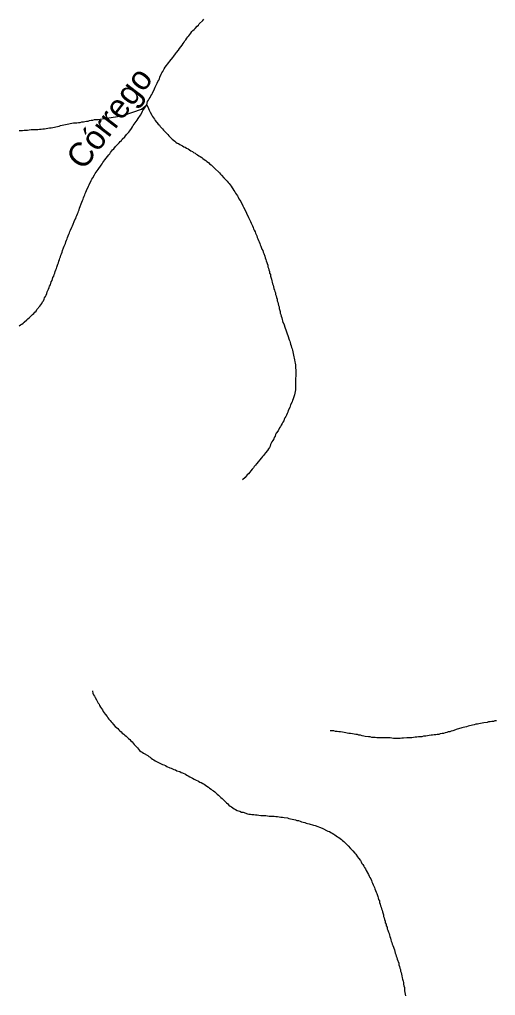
# Model space of a CAD drawing. Extents: x 652.3 to 678, y 7316.9 to 7344.9.
# Drawn here: x 670.225 to 671.809, y 7338.278 to 7341.527 of the extents above; entities that cross this region are included whole.
import ezdxf
from ezdxf.enums import TextEntityAlignment as Align

# ---------------------------------------------------------------- set-up
doc = ezdxf.new("R2010")
doc.units = 0
doc.header["$LTSCALE"] = 0.032
doc.layers.add('61', color=7, linetype='Continuous')
doc.layers.add('7', color=7, linetype='Continuous', lineweight=25)

msp = doc.modelspace()

# ---------------------------------------------------------------- linework, layer by layer
at = {"layer": '7'}
msp.add_line((670.6304, 7341.2285), (670.6479, 7341.2428), dxfattribs=at)
for points in [[(670.6558, 7341.2627), (670.659, 7341.2675), (670.6614, 7341.2722), (670.6646, 7341.277), (670.667, 7341.2818), (670.6741, 7341.2961), (670.6765, 7341.3009), (670.6781, 7341.3056), (670.6829, 7341.3152), (670.6845, 7341.32), (670.6877, 7341.3247), (670.6901, 7341.3295), (670.6916, 7341.3351), (670.6964, 7341.3446), (670.698, 7341.3494), (670.7012, 7341.3534), (670.7036, 7341.3582), (670.706, 7341.3629), (670.7092, 7341.3677), (670.7219, 7341.3836), (670.7251, 7341.3884), (670.7346, 7341.4003), (670.7378, 7341.4043), (670.7442, 7341.4123), (670.7473, 7341.417), (670.7537, 7341.425), (670.7569, 7341.4298), (670.7664, 7341.4417), (670.7688, 7341.4465), (670.772, 7341.4513), (670.7752, 7341.4552), (670.7784, 7341.4592), (670.7816, 7341.464), (670.7847, 7341.4688), (670.7879, 7341.4727), (670.7911, 7341.4767), (670.7943, 7341.4815), (670.7975, 7341.4863), (670.8015, 7341.4902), (670.8054, 7341.4934), (670.8094, 7341.4966), (670.8158, 7341.5046), (670.8198, 7341.5077), (670.8229, 7341.5117), (670.8349, 7341.5237), (670.8381, 7341.5276)], [(670.6479, 7341.2428), (670.6503, 7341.2539), (670.6535, 7341.2579), (670.6558, 7341.2627)], [(670.223, 7341.1569), (670.2286, 7341.1569), (670.2341, 7341.1576), (670.2397, 7341.1584), (670.2453, 7341.1584), (670.2508, 7341.1584), (670.2572, 7341.1592), (670.2628, 7341.16), (670.2683, 7341.16), (670.2739, 7341.16), (670.2795, 7341.16), (670.2858, 7341.1608), (670.2914, 7341.1616), (670.297, 7341.1616), (670.3018, 7341.1632), (670.3073, 7341.1632), (670.3129, 7341.164), (670.3185, 7341.1648), (670.324, 7341.1656), (670.3296, 7341.1664), (670.3352, 7341.1672), (670.3408, 7341.168), (670.3455, 7341.1696), (670.3511, 7341.1704), (670.3567, 7341.172), (670.3614, 7341.1736), (670.3662, 7341.1752), (670.3718, 7341.1759), (670.3774, 7341.1775), (670.3829, 7341.1783), (670.3885, 7341.1791), (670.3933, 7341.1807), (670.3988, 7341.1815), (670.4044, 7341.1823), (670.41, 7341.1823), (670.4155, 7341.1823), (670.4211, 7341.1839), (670.4267, 7341.1839), (670.4315, 7341.1855), (670.437, 7341.1855), (670.4418, 7341.1871), (670.4474, 7341.1879), (670.4529, 7341.1887), (670.4577, 7341.1903), (670.4633, 7341.1911), (670.4689, 7341.1919), (670.4736, 7341.1935), (670.4848, 7341.1942), (670.5588, 7341.2046), (670.5691, 7341.207), (670.6304, 7341.2285)], [(670.371, 7340.767), (670.3734, 7340.7717), (670.375, 7340.7765), (670.3774, 7340.7813), (670.3789, 7340.7869), (670.3805, 7340.7916), (670.3829, 7340.7964), (670.3845, 7340.8012), (670.3869, 7340.806), (670.3885, 7340.8115), (670.3909, 7340.8163), (670.3925, 7340.8211), (670.3941, 7340.8258), (670.3988, 7340.8354), (670.4012, 7340.8402), (670.4036, 7340.8449), (670.4068, 7340.8545), (670.4092, 7340.8593), (670.4116, 7340.864), (670.4132, 7340.8696), (670.4155, 7340.8744), (670.4171, 7340.8792), (670.4195, 7340.8839), (670.4211, 7340.8887), (670.4227, 7340.8935), (670.4243, 7340.899), (670.4267, 7340.9038), (670.4299, 7340.9134), (670.4323, 7340.9181), (670.4338, 7340.9237), (670.4362, 7340.9285), (670.4378, 7340.9333), (670.4394, 7340.938), (670.4418, 7340.9428), (670.4434, 7340.9476), (670.4458, 7340.9524), (670.4474, 7340.9571), (670.4545, 7340.9715), (670.4561, 7340.9762), (670.4633, 7340.9906), (670.4657, 7340.9953), (670.4689, 7341.0001), (670.4736, 7341.0096), (670.4768, 7341.0136), (670.48, 7341.0184), (670.4832, 7341.0224), (670.4864, 7341.0272), (670.4959, 7341.0415), (670.4991, 7341.0463), (670.5023, 7341.051), (670.5055, 7341.055), (670.5086, 7341.0598), (670.5214, 7341.0757), (670.5246, 7341.0797), (670.5277, 7341.0844), (670.5309, 7341.0884), (670.5341, 7341.0924), (670.5381, 7341.0964), (670.5444, 7341.1043), (670.5564, 7341.1163), (670.5596, 7341.121), (670.5635, 7341.1242), (670.5667, 7341.1282), (670.5747, 7341.1362), (670.581, 7341.1441), (670.585, 7341.1481), (670.5882, 7341.1521), (670.5914, 7341.1561), (670.5978, 7341.164), (670.6001, 7341.1688), (670.6033, 7341.1736), (670.6097, 7341.1831), (670.6129, 7341.1871), (670.6161, 7341.1919), (670.6192, 7341.1966), (670.6272, 7341.2086), (670.6312, 7341.2165), (670.6336, 7341.2213), (670.6354, 7341.224)], [(670.6354, 7341.224), (670.6479, 7341.2428), (670.6479, 7341.2428)], [(670.6479, 7341.2428), (670.6535, 7341.2301), (670.6558, 7341.2253), (670.659, 7341.2181), (670.6646, 7341.2086), (670.667, 7341.2038), (670.6702, 7341.199), (670.6733, 7341.195), (670.6765, 7341.1903), (670.6861, 7341.1783), (670.6901, 7341.1744), (670.6932, 7341.1704), (670.6972, 7341.1664), (670.7004, 7341.1624), (670.7036, 7341.1584), (670.7076, 7341.1553), (670.7107, 7341.1513), (670.7187, 7341.1433), (670.7219, 7341.1393), (670.7259, 7341.1354), (670.729, 7341.1314), (670.733, 7341.1282)], [(670.733, 7341.1282), (670.737, 7341.125), (670.741, 7341.1218), (670.745, 7341.1187), (670.7489, 7341.1155), (670.7537, 7341.1139), (670.7577, 7341.1107), (670.7672, 7341.1059), (670.7712, 7341.1027), (670.776, 7341.1012), (670.7808, 7341.098), (670.7855, 7341.0956), (670.7903, 7341.0924), (670.7951, 7341.09), (670.7999, 7341.0868), (670.8038, 7341.0836), (670.8086, 7341.0821), (670.8126, 7341.0789), (670.8166, 7341.0757), (670.8213, 7341.0733), (670.8261, 7341.0701), (670.8309, 7341.0669), (670.8349, 7341.0638), (670.8396, 7341.0606), (670.8444, 7341.0574), (670.8484, 7341.0534), (670.8532, 7341.0502), (670.8572, 7341.0463), (670.8619, 7341.0431), (670.8699, 7341.0351), (670.8739, 7341.0319), (670.8898, 7341.016), (670.8938, 7341.012), (670.8969, 7341.0081), (670.9049, 7341.0001), (670.9081, 7340.9961), (670.9121, 7340.9921), (670.9152, 7340.9882), (670.9192, 7340.9842), (670.9224, 7340.9802), (670.9256, 7340.9762), (670.9288, 7340.9715), (670.9383, 7340.9571), (670.9415, 7340.9532), (670.9439, 7340.9484), (670.9463, 7340.9436), (670.9495, 7340.9396), (670.9518, 7340.9349), (670.955, 7340.9301), (670.9574, 7340.9253), (670.9606, 7340.9205), (670.9678, 7340.9062), (670.9701, 7340.9014), (670.9773, 7340.8871), (670.9797, 7340.8823), (670.9868, 7340.868), (670.9892, 7340.8632), (670.9916, 7340.8585), (670.9932, 7340.8537), (670.9956, 7340.8489), (670.9972, 7340.8441), (670.9996, 7340.8394), (671.002, 7340.8346), (671.0036, 7340.8298), (671.0059, 7340.825), (671.0083, 7340.8203), (671.0099, 7340.8155), (671.0123, 7340.8107), (671.0139, 7340.806), (671.0155, 7340.8012), (671.0179, 7340.7964), (671.0195, 7340.7908), (671.0219, 7340.7861), (671.0242, 7340.7813), (671.0258, 7340.7765), (671.0282, 7340.7717), (671.0314, 7340.7622), (671.0338, 7340.7574), (671.0354, 7340.7526), (671.0378, 7340.7479), (671.041, 7340.7383), (671.0425, 7340.7335), (671.0441, 7340.728), (671.0457, 7340.7232), (671.0505, 7340.7089), (671.0513, 7340.7033), (671.0537, 7340.6985), (671.0545, 7340.693), (671.0561, 7340.6882), (671.0569, 7340.6826), (671.0593, 7340.6778), (671.0601, 7340.6723), (671.0632, 7340.6627), (671.064, 7340.6572), (671.0656, 7340.6524), (671.0664, 7340.6468), (671.0688, 7340.642), (671.0696, 7340.6365), (671.0712, 7340.6317), (671.0728, 7340.6261), (671.0744, 7340.6214)], [(670.2238, 7340.5068), (670.2278, 7340.51), (670.2325, 7340.5123), (670.2365, 7340.5155), (670.2405, 7340.5187), (670.2485, 7340.5267), (670.2524, 7340.5298), (670.2564, 7340.533), (670.2644, 7340.541), (670.2683, 7340.545), (670.2723, 7340.5481), (670.2755, 7340.5521), (670.2795, 7340.5561), (670.2827, 7340.5609), (670.2922, 7340.5728), (670.2954, 7340.5768), (670.2986, 7340.5816), (670.301, 7340.5863), (670.3041, 7340.5903), (670.3065, 7340.5951), (670.3081, 7340.5999), (670.3105, 7340.6046), (670.3137, 7340.6094), (670.3153, 7340.615), (670.3169, 7340.6198), (670.3193, 7340.6245), (670.3209, 7340.6293), (670.3232, 7340.6341), (670.3248, 7340.6389), (670.3272, 7340.6436), (670.3304, 7340.6532), (670.3328, 7340.658), (670.336, 7340.6675), (670.3384, 7340.6723), (670.34, 7340.6778), (670.3423, 7340.6826), (670.3431, 7340.6882), (670.3455, 7340.693), (670.3471, 7340.6977), (670.3487, 7340.7025), (670.3519, 7340.7121), (670.3543, 7340.7168), (670.3559, 7340.7224), (670.3575, 7340.7272), (670.3591, 7340.732), (670.3606, 7340.7367), (670.3622, 7340.7423), (670.3646, 7340.7471), (670.3662, 7340.7526), (670.3678, 7340.7574), (670.371, 7340.767)], [(671.0744, 7340.6214), (671.076, 7340.6166), (671.0768, 7340.611), (671.0791, 7340.6062), (671.0799, 7340.6007), (671.0815, 7340.5959), (671.0823, 7340.5903), (671.0847, 7340.5855), (671.0863, 7340.5744), (671.0887, 7340.5696), (671.0887, 7340.5641), (671.0919, 7340.5545), (671.0919, 7340.5489), (671.0943, 7340.5442), (671.0951, 7340.5386), (671.0975, 7340.5338), (671.0982, 7340.5283), (671.0998, 7340.5235), (671.1014, 7340.5179), (671.1038, 7340.5131), (671.1086, 7340.4988), (671.111, 7340.494), (671.1158, 7340.4797), (671.1173, 7340.4749), (671.1221, 7340.4606), (671.1237, 7340.4558), (671.1253, 7340.4511), (671.1269, 7340.4455), (671.1285, 7340.4407), (671.1301, 7340.4352), (671.1317, 7340.4304), (671.1333, 7340.4256), (671.1341, 7340.42), (671.1356, 7340.4153), (671.1364, 7340.4097), (671.1372, 7340.4041), (671.1388, 7340.3994), (671.1396, 7340.3938), (671.1404, 7340.3874), (671.142, 7340.3826), (671.1428, 7340.3771), (671.1428, 7340.3659), (671.1436, 7340.3604), (671.1444, 7340.3548), (671.1444, 7340.3381), (671.1428, 7340.3333), (671.1428, 7340.2935), (671.142, 7340.288), (671.1404, 7340.2832), (671.1396, 7340.2776), (671.1348, 7340.2633), (671.1333, 7340.2585), (671.1317, 7340.2537), (671.1269, 7340.2442), (671.1253, 7340.2394), (671.1237, 7340.2346), (671.1189, 7340.2251), (671.1173, 7340.2195), (671.115, 7340.2148), (671.1134, 7340.21), (671.111, 7340.2052), (671.1078, 7340.2004), (671.1054, 7340.1957), (671.1038, 7340.1909), (671.1006, 7340.1861), (671.0982, 7340.1813), (671.0951, 7340.1766), (671.0927, 7340.1718), (671.0903, 7340.167), (671.0855, 7340.1575), (671.0791, 7340.1495), (671.0768, 7340.1447), (671.0752, 7340.1392), (671.072, 7340.1352), (671.0704, 7340.1304), (671.0672, 7340.1256), (671.0648, 7340.1209), (671.0624, 7340.1161), (671.0601, 7340.1113), (671.0585, 7340.1065), (671.0561, 7340.1018), (671.0529, 7340.097), (671.0497, 7340.0922), (671.0433, 7340.0843), (671.0402, 7340.0795), (671.0362, 7340.0755), (671.033, 7340.0715), (671.0298, 7340.0676), (671.0235, 7340.0596), (671.0195, 7340.0556), (671.0131, 7340.0477), (671.0099, 7340.0429), (671.0059, 7340.0389), (671.0028, 7340.0341), (670.9988, 7340.0302), (670.9861, 7340.0142), (670.9821, 7340.0103), (670.9789, 7340.0063), (670.9757, 7340.0015), (670.967, 7339.9944), (670.9666, 7339.9941)], [(670.4672, 7339.2914), (670.4673, 7339.291), (670.4689, 7339.2838), (670.4712, 7339.279), (670.4744, 7339.2743), (670.4768, 7339.2695), (670.4808, 7339.2623), (670.4864, 7339.2512), (670.4895, 7339.2472), (670.4911, 7339.2424), (670.4943, 7339.2377), (670.5007, 7339.2281), (670.5031, 7339.2233), (670.5063, 7339.2186), (670.5094, 7339.2138), (670.5158, 7339.2058), (670.519, 7339.2018), (670.5222, 7339.1971), (670.5261, 7339.1931), (670.5293, 7339.1891), (670.5325, 7339.1851), (670.5365, 7339.1812), (670.5429, 7339.1732), (670.5468, 7339.1692), (670.5516, 7339.166), (670.5548, 7339.1621), (670.5588, 7339.1589), (670.5627, 7339.1549), (670.5667, 7339.1509), (670.5715, 7339.1477), (670.5755, 7339.1438), (670.5795, 7339.1406)], [(671.8016, 7339.1899), (671.7961, 7339.1899), (671.7913, 7339.1883), (671.7857, 7339.1883), (671.7809, 7339.1867), (671.7698, 7339.1851), (671.7642, 7339.1843), (671.7587, 7339.1827), (671.7531, 7339.182), (671.7483, 7339.1804), (671.7428, 7339.1804), (671.738, 7339.1788), (671.7324, 7339.178), (671.7276, 7339.1764), (671.7221, 7339.1756), (671.7173, 7339.174), (671.7125, 7339.1724), (671.7069, 7339.1708), (671.7014, 7339.17), (671.6966, 7339.1684), (671.6855, 7339.1652), (671.6807, 7339.1637), (671.6664, 7339.1589), (671.6616, 7339.1573), (671.6568, 7339.1557), (671.6512, 7339.1549), (671.6465, 7339.1533), (671.6409, 7339.1517), (671.6361, 7339.1501), (671.6306, 7339.1493), (671.625, 7339.1485), (671.6202, 7339.1469), (671.6146, 7339.1469), (671.6099, 7339.1454), (671.6043, 7339.1454), (671.5995, 7339.1438), (671.594, 7339.1438), (671.5884, 7339.143), (671.582, 7339.1422), (671.5765, 7339.1414), (671.5693, 7339.1406), (671.5637, 7339.139), (671.5582, 7339.139), (671.5526, 7339.1382), (671.547, 7339.1374), (671.5414, 7339.1374), (671.5359, 7339.1366), (671.5303, 7339.1358), (671.5136, 7339.1358), (671.5025, 7339.1342), (671.4969, 7339.1342), (671.4913, 7339.1326), (671.4802, 7339.1326), (671.4746, 7339.1334), (671.469, 7339.1334), (671.4635, 7339.1342), (671.4579, 7339.135), (671.4523, 7339.135), (671.4468, 7339.1358), (671.4133, 7339.1358), (671.4078, 7339.1366), (671.3966, 7339.1366), (671.3919, 7339.1382), (671.3863, 7339.1382), (671.3751, 7339.1398), (671.3704, 7339.1414), (671.3648, 7339.1422), (671.3592, 7339.1438), (671.3537, 7339.1446), (671.3489, 7339.1461), (671.3433, 7339.1469), (671.3322, 7339.1485), (671.3266, 7339.1493), (671.321, 7339.1501), (671.3155, 7339.1509), (671.3107, 7339.1525), (671.3051, 7339.1533), (671.2996, 7339.1541), (671.2924, 7339.1549), (671.2868, 7339.1557), (671.2813, 7339.1565), (671.2757, 7339.1565), (671.2709, 7339.1581), (671.2582, 7339.1581)], [(671.812, 7339.1915), (671.8064, 7339.1915), (671.8016, 7339.1899)], [(670.5795, 7339.1406), (670.5834, 7339.1366), (670.5874, 7339.1334), (670.5914, 7339.1294), (670.5954, 7339.1255), (670.5993, 7339.1215), (670.6057, 7339.1135), (670.6177, 7339.1016), (670.6208, 7339.0976), (670.624, 7339.0936), (670.628, 7339.0897), (670.6328, 7339.0873), (670.6367, 7339.0841), (670.6511, 7339.0769), (670.655, 7339.0737), (670.659, 7339.0706), (670.663, 7339.0674), (670.667, 7339.0642), (670.6718, 7339.0618), (670.6765, 7339.0586), (670.6956, 7339.0491), (670.7004, 7339.0467), (670.7052, 7339.0451), (670.71, 7339.0427), (670.7147, 7339.0403), (670.7243, 7339.0355), (670.729, 7339.034), (670.7338, 7339.0324), (670.7386, 7339.03), (670.7434, 7339.0284), (670.7481, 7339.026), (670.7577, 7339.0228), (670.7625, 7339.0204), (670.7672, 7339.0188), (670.7768, 7339.0141), (670.7816, 7339.0109), (670.7863, 7339.0085), (670.7911, 7339.0053), (670.8007, 7339.0005), (670.8054, 7338.9974), (670.8102, 7338.9958), (670.8198, 7338.991), (670.8245, 7338.9878), (670.8293, 7338.9862), (670.8341, 7338.9838), (670.8389, 7338.9806), (670.8436, 7338.9775), (670.8484, 7338.9743), (670.8532, 7338.9711), (670.8572, 7338.9679), (670.8619, 7338.9647), (670.8659, 7338.9615), (670.8699, 7338.9584), (670.8747, 7338.9552), (670.8786, 7338.9512), (670.8826, 7338.948), (670.8866, 7338.944), (670.8906, 7338.9409), (670.8945, 7338.9369), (670.8985, 7338.9337), (670.9025, 7338.9305), (670.9105, 7338.9226), (670.9136, 7338.9186), (670.9176, 7338.9154), (670.9216, 7338.9114), (670.9256, 7338.9082), (670.9296, 7338.9051), (670.9343, 7338.9019), (670.9391, 7338.8987), (670.9439, 7338.8963), (670.9487, 7338.8939), (670.9534, 7338.8923), (670.9582, 7338.8907), (670.963, 7338.8883), (670.9685, 7338.8875), (670.9829, 7338.8828), (670.9876, 7338.8812), (670.9932, 7338.8812), (670.998, 7338.8796), (671.0044, 7338.8796), (671.0099, 7338.8788), (671.0155, 7338.8788), (671.0211, 7338.878), (671.0274, 7338.8772), (671.033, 7338.8764), (671.0441, 7338.8764), (671.0553, 7338.8748), (671.0664, 7338.8748), (671.072, 7338.874), (671.0776, 7338.8732), (671.0831, 7338.8732), (671.0887, 7338.8724), (671.0943, 7338.8716), (671.0998, 7338.8716), (671.1054, 7338.87), (671.1165, 7338.8685), (671.1213, 7338.8669), (671.1269, 7338.8661), (671.1317, 7338.8645), (671.1372, 7338.8637), (671.1428, 7338.8621)], [(671.1428, 7338.8621), (671.1476, 7338.8605), (671.1531, 7338.8597), (671.1587, 7338.8581), (671.1635, 7338.8557), (671.1691, 7338.8549), (671.1738, 7338.8533), (671.1786, 7338.8517), (671.1834, 7338.8502), (671.189, 7338.8494), (671.2033, 7338.8446), (671.2081, 7338.843), (671.2176, 7338.8398), (671.2224, 7338.8374), (671.2319, 7338.8342), (671.251, 7338.8247), (671.2558, 7338.8231), (671.2606, 7338.8199), (671.2653, 7338.8175), (671.2701, 7338.8151), (671.2741, 7338.812), (671.2789, 7338.8088), (671.2828, 7338.8056), (671.2876, 7338.8032), (671.2916, 7338.8), (671.2956, 7338.7968), (671.2996, 7338.7937), (671.3035, 7338.7905), (671.3115, 7338.7825), (671.3155, 7338.7793), (671.3187, 7338.7754), (671.3266, 7338.7674), (671.3298, 7338.7634), (671.3338, 7338.7594), (671.3401, 7338.7515), (671.3433, 7338.7475), (671.3497, 7338.7395), (671.3529, 7338.7348), (671.3592, 7338.7268), (671.3616, 7338.722), (671.364, 7338.7173), (671.3672, 7338.7133), (671.3704, 7338.7085), (671.3728, 7338.7037), (671.3759, 7338.699), (671.3783, 7338.6942), (671.3855, 7338.6799), (671.3879, 7338.6751), (671.3903, 7338.6703), (671.3934, 7338.6656), (671.3958, 7338.6608), (671.3974, 7338.656), (671.3998, 7338.6512), (671.4014, 7338.6465), (671.4038, 7338.6417), (671.4054, 7338.6369), (671.407, 7338.6321), (671.4094, 7338.6274), (671.411, 7338.6218), (671.4133, 7338.617), (671.4165, 7338.6075), (671.4181, 7338.6027), (671.4197, 7338.5971), (671.4221, 7338.5923), (671.4229, 7338.5868), (671.4253, 7338.582), (671.4261, 7338.5764), (671.4285, 7338.5717), (671.4293, 7338.5661), (671.4316, 7338.5613), (671.4324, 7338.5557), (671.4356, 7338.5462), (671.4364, 7338.5406), (671.438, 7338.5359), (671.4396, 7338.5303), (671.4412, 7338.5255), (671.442, 7338.5199), (671.4444, 7338.5152), (671.4452, 7338.5096), (671.4476, 7338.5048), (671.4483, 7338.4993), (671.4507, 7338.4945), (671.4523, 7338.4889), (671.4547, 7338.4841), (671.4555, 7338.4786), (671.4571, 7338.4738), (671.4587, 7338.4682), (671.4603, 7338.4634), (671.4619, 7338.4587), (671.4635, 7338.4539), (671.4651, 7338.4483), (671.4674, 7338.4436), (671.4722, 7338.4292), (671.4738, 7338.4245), (671.4746, 7338.4189), (671.477, 7338.4141), (671.4778, 7338.4085), (671.4802, 7338.4038), (671.4818, 7338.399), (671.4865, 7338.3847), (671.4873, 7338.3791)], [(671.4873, 7338.3791), (671.4889, 7338.3743), (671.4905, 7338.3688), (671.4921, 7338.364), (671.4929, 7338.3584), (671.4945, 7338.3536), (671.4961, 7338.3481), (671.4969, 7338.3425), (671.4985, 7338.3369), (671.4993, 7338.3314), (671.5009, 7338.3258), (671.5025, 7338.321), (671.5025, 7338.3154), (671.504, 7338.3099), (671.5056, 7338.3043), (671.5056, 7338.2932), (671.5064, 7338.2876), (671.508, 7338.282), (671.5088, 7338.2765)]]:
    msp.add_lwpolyline(points, dxfattribs=at)

# ---------------------------------------------------------------- texts
at = {"layer": '61'}
msp.add_text('Córrego', height=0.08, rotation=52.597, dxfattribs=at).set_placement((670.5549, 7341.1752), align=Align.CENTER)

doc.saveas('drawing.dxf')
